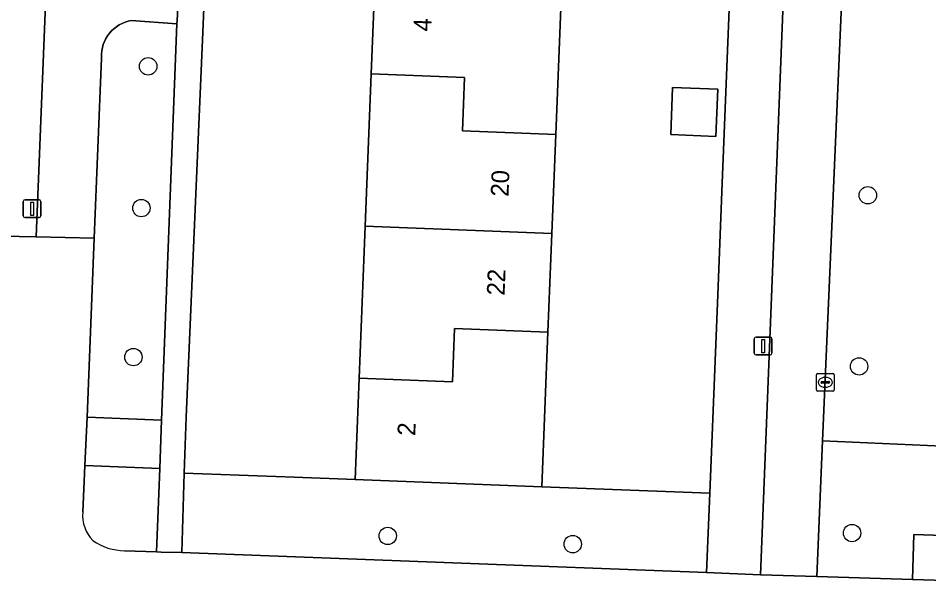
# Model space of a CAD drawing. Extents: x 160786 to 161429, y 386828 to 387485.
# Drawn here: x 161232.7 to 161283.9, y 387102.5 to 387134.4 of the extents above; entities that cross this region are included whole.
import ezdxf

# ---------------------------------------------------------------- set-up
doc = ezdxf.new("R2010")
doc.units = 0
for name, color, linetype in [('IMGEO_Boom', 7, 'Continuous'), ('IMGEO_Erf', 7, 'Continuous'), ('IMGEO_Groenvoorziening', 7, 'Continuous'), ('IMGEO_Kolk', 7, 'Continuous'), ('IMGEO_Lichtmast', 7, 'Continuous'), ('IMGEO_Muur', 7, 'Continuous'), ('IMGEO_Pand', 7, 'Continuous'), ('IMGEO_Pand_nummerreeks', 7, 'Continuous'), ('IMGEO_Rijbaan_lokaal_open', 7, 'Continuous'), ('IMGEO_Voetpad_open', 7, 'Continuous')]:
    doc.layers.add(name, color=color, linetype=linetype)

msp = doc.modelspace()

# ---------------------------------------------------------------- linework, layer by layer
at = {"layer": 'IMGEO_Boom'}
for centre in [(161240.011, 387131.731), (161280.492, 387124.483), (161239.629, 387123.76), (161239.181, 387115.383), (161280.002, 387114.862), (161279.603, 387105.494), (161253.487, 387105.335), (161263.896, 387104.871)]:
    msp.add_circle(centre, 0.489, dxfattribs=at)
at = {"layer": 'IMGEO_Erf'}
for points in [[(161253.33, 387150.958), (161253.667, 387159.508), (161253.887, 387165.061), (161254.106, 387170.614), (161254.45, 387179.314), (161244.996, 387179.611), (161244.674, 387170.837), (161244.589, 387168.523), (161244.314, 387162.41), (161243.357, 387140.152), (161243.104, 387134.077), (161242.148, 387112.001), (161242.03, 387108.866), (161248.226, 387108.633), (161251.652, 387108.504), (161251.877, 387114.202), (161252.215, 387122.752), (161252.553, 387131.302), (161252.772, 387136.855), (161252.992, 387142.408)], [(161273.183, 387147.065), (161273.433, 387153.29), (161274.312, 387175.172), (161274.445, 387178.506), (161273.131, 387178.559), (161268.3, 387178.753), (161264.952, 387178.899), (161264.727, 387173.196), (161264.389, 387164.646), (161264.051, 387156.096), (161263.832, 387150.543), (161263.612, 387144.99), (161263.274, 387136.44), (161262.936, 387127.89), (161262.717, 387122.337), (161262.498, 387116.784), (161262.154, 387108.089), (161271.604, 387107.738), (161272.052, 387118.888), (161272.304, 387125.162)], [(161269.407, 387127.896), (161269.511, 387130.546), (161272.051, 387130.445), (161271.946, 387127.795)]]:
    msp.add_lwpolyline(points, close=True, dxfattribs=at)
at = {"layer": 'IMGEO_Groenvoorziening'}
for points in [[(161299.307, 387176.427), (161299.252, 387176.525), (161299.125, 387176.709), (161298.982, 387176.882), (161298.824, 387177.04), (161298.653, 387177.184), (161298.469, 387177.313), (161298.275, 387177.424), (161298.072, 387177.518), (161297.861, 387177.593), (161297.644, 387177.648), (161297.423, 387177.685), (161297.2, 387177.701), (161297.141, 387177.702), (161296.822, 387177.713), (161296.78, 387176.514), (161295.847, 387176.547), (161295.888, 387177.746), (161280.89, 387178.267), (161277.95, 387110.686), (161296.512, 387109.859)], [(161241.632, 387134.125), (161239.063, 387134.301), (161238.886, 387134.262), (161238.713, 387134.208), (161238.545, 387134.139), (161238.385, 387134.055), (161238.232, 387133.956), (161238.089, 387133.845), (161237.957, 387133.721), (161237.836, 387133.586), (161237.727, 387133.441), (161237.632, 387133.287), (161237.552, 387133.124), (161237.486, 387132.955), (161237.435, 387132.781), (161237.4, 387132.603), (161237.381, 387132.423), (161237.378, 387132.242), (161237.381, 387132.185), (161236.976, 387122.064), (161236.574, 387112.006), (161240.766, 387111.847)], [(161296.512, 387109.859), (161277.95, 387110.686), (161277.618, 387103.057), (161283, 387102.886), (161283.08, 387105.412), (161286.9, 387105.29), (161286.82, 387102.765), (161294.148, 387102.531), (161294.723, 387102.599), (161294.942, 387102.661), (161295.155, 387102.742), (161295.359, 387102.842), (161295.554, 387102.96), (161295.737, 387103.095), (161295.908, 387103.245), (161296.064, 387103.411), (161296.206, 387103.589), (161296.251, 387103.658), (161296.278, 387104.299)], [(161271.425, 387103.275), (161271.604, 387107.738), (161262.154, 387108.089), (161251.652, 387108.504), (161248.226, 387108.633), (161242.03, 387108.866), (161241.911, 387104.405)]]:
    msp.add_lwpolyline(points, close=True, dxfattribs=at)
for points in [[(161240.664, 387109.128), (161236.451, 387109.286), (161236.349, 387107.102), (161236.33, 387106.673)], [(161238.688, 387104.504), (161240.488, 387104.436), (161240.664, 387109.128)]]:
    msp.add_lwpolyline(points, dxfattribs=at)
for centre, radius, start, end in [((161238.397, 387106.502), 2.074, 175.2803, 223.6783), ((161238.702, 387107.664), 3.16, 235.1734, 269.751)]:
    msp.add_arc(centre, radius, start, end, dxfattribs=at)
at = {"layer": 'IMGEO_Kolk'}
for p, q in [((161277.601, 387113.541), (161277.601, 387114.393)), ((161277.676, 387114.467), (161278.528, 387114.467)), ((161278.089, 387114.247), (161278.114, 387114.247)), ((161278.602, 387114.393), (161278.602, 387113.541)), ((161277.86, 387113.961), (161277.86, 387113.973)), ((161278.298, 387113.924), (161277.9, 387113.924)), ((161277.903, 387114.01), (161278.301, 387114.01)), ((161278.112, 387113.687), (161278.087, 387113.687)), ((161278.344, 387113.973), (161278.344, 387113.961)), ((161278.528, 387113.467), (161277.676, 387113.467))]:
    msp.add_line(p, q, dxfattribs=at)
for points in [[(161277.601, 387113.541), (161277.601, 387114.393)], [(161277.676, 387114.467), (161278.528, 387114.467)], [(161278.602, 387114.393), (161278.602, 387113.541)], [(161278.528, 387113.467), (161277.676, 387113.467)]]:
    msp.add_lwpolyline(points, dxfattribs=at)
for centre, radius, start, end in [((161277.678, 387114.391), 0.0765, 91.552, 178.448), ((161277.678, 387114.391), 0.0765, 91.552, 178.448), ((161278.526, 387114.391), 0.0765, 1.552, 88.448), ((161278.526, 387114.391), 0.0765, 1.552, 88.448), ((161277.9, 387113.97), 0.0403, 85.8775, 175.7526), ((161277.897, 387113.96), 0.0366, 178.938, 274.7102), ((161278.301, 387113.967), 0.043, 264.8664, 352.4533), ((161278.305, 387113.972), 0.0386, 1.7309, 96.639), ((161277.678, 387113.543), 0.0765, 181.552, 268.448), ((161277.678, 387113.543), 0.0765, 181.552, 268.448), ((161278.526, 387113.543), 0.0765, 271.552, 358.448), ((161278.526, 387113.543), 0.0765, 271.552, 358.448)]:
    msp.add_arc(centre, radius, start, end, dxfattribs=at)
for centre, major_axis, ratio, start_param, end_param in [((161278.088, 387113.967), (-0.387, 0.002), 0.722429, 4.712389, 7.853982), ((161278.113, 387113.967), (-0.39, 0.002), 0.717154, 1.570796, 4.712389)]:
    msp.add_ellipse(centre, major_axis=major_axis, ratio=ratio, start_param=start_param, end_param=end_param, dxfattribs=at)
at = {"layer": 'IMGEO_Lichtmast'}
for p, q in [((161232.985, 387123.329), (161232.985, 387124.129)), ((161232.985, 387124.129), (161232.985, 387123.329)), ((161233.085, 387124.229), (161233.875, 387124.229)), ((161233.875, 387124.229), (161233.085, 387124.229)), ((161233.975, 387124.129), (161233.975, 387123.329)), ((161233.975, 387123.329), (161233.975, 387124.129)), ((161233.875, 387123.229), (161233.085, 387123.229)), ((161233.085, 387123.229), (161233.875, 387123.229)), ((161274.105, 387115.609), (161274.105, 387116.409)), ((161274.105, 387116.409), (161274.105, 387115.609)), ((161274.205, 387116.509), (161274.995, 387116.509)), ((161274.995, 387116.509), (161274.205, 387116.509)), ((161275.095, 387116.409), (161275.095, 387115.609)), ((161275.095, 387115.609), (161275.095, 387116.409)), ((161274.995, 387115.509), (161274.205, 387115.509)), ((161274.205, 387115.509), (161274.995, 387115.509))]:
    msp.add_line(p, q, dxfattribs=at)
for points in [[(161233.405, 387124.104), (161233.555, 387124.104), (161233.555, 387123.354), (161233.405, 387123.354), (161233.405, 387124.104)], [(161274.525, 387116.384), (161274.675, 387116.384), (161274.675, 387115.634), (161274.525, 387115.634), (161274.525, 387116.384)]]:
    msp.add_lwpolyline(points, dxfattribs=at)
for centre, start, end in [((161233.085, 387124.129), 90, 180), ((161233.085, 387124.129), 90, 180), ((161233.875, 387124.129), 0, 90), ((161233.875, 387124.129), 360, 90), ((161233.085, 387123.329), 180, 270), ((161233.085, 387123.329), 180, 270), ((161233.875, 387123.329), 270, 0), ((161233.875, 387123.329), 270, 0), ((161274.205, 387116.409), 90, 180), ((161274.205, 387116.409), 90, 180), ((161274.995, 387116.409), 0, 90), ((161274.995, 387116.409), 360, 90), ((161274.205, 387115.609), 180, 270), ((161274.205, 387115.609), 180, 270), ((161274.995, 387115.609), 270, 0), ((161274.995, 387115.609), 270, 0)]:
    msp.add_arc(centre, 0.1, start, end, dxfattribs=at)
at = {"layer": 'IMGEO_Muur'}
for points in [[(161273.183, 387147.065), (161272.304, 387125.162)], [(161243.104, 387134.077), (161242.148, 387112.001)], [(161272.052, 387118.888), (161271.604, 387107.738)]]:
    msp.add_lwpolyline(points, dxfattribs=at)
at = {"layer": 'IMGEO_Pand'}
for points in [[(161252.772, 387136.855), (161252.553, 387131.302), (161257.805, 387131.094), (161257.687, 387128.097), (161262.936, 387127.89), (161263.274, 387136.44)], [(161262.717, 387122.337), (161262.936, 387127.89), (161257.687, 387128.097), (161257.805, 387131.094), (161252.553, 387131.302), (161252.215, 387122.752)], [(161269.407, 387127.896), (161271.946, 387127.795), (161272.051, 387130.445), (161269.511, 387130.546)], [(161252.215, 387122.752), (161251.877, 387114.202), (161257.13, 387113.994), (161257.248, 387116.991), (161262.498, 387116.784), (161262.717, 387122.337)], [(161262.154, 387108.089), (161262.498, 387116.784), (161257.248, 387116.991), (161257.13, 387113.994), (161251.877, 387114.202), (161251.652, 387108.504)]]:
    msp.add_lwpolyline(points, close=True, dxfattribs=at)
at = {"layer": 'IMGEO_Rijbaan_lokaal_open'}
for points in [[(161280.89, 387178.267), (161277.439, 387178.387), (161274.45, 387103.153), (161277.618, 387103.057), (161277.95, 387110.686)], [(161240.766, 387111.847), (161236.574, 387112.006), (161236.451, 387109.286), (161240.664, 387109.128)]]:
    msp.add_lwpolyline(points, close=True, dxfattribs=at)
for points in [[(161235.791, 387173.995), (161233.72, 387122.137), (161236.976, 387122.064), (161237.381, 387132.185), (161237.378, 387132.242), (161237.381, 387132.423), (161237.4, 387132.603), (161237.435, 387132.781), (161237.486, 387132.955), (161237.552, 387133.124), (161237.632, 387133.287), (161237.727, 387133.441), (161237.836, 387133.586), (161237.957, 387133.721), (161238.089, 387133.845), (161238.232, 387133.956), (161238.385, 387134.055), (161238.545, 387134.139), (161238.713, 387134.208), (161238.886, 387134.262), (161239.063, 387134.301), (161241.632, 387134.125), (161241.633, 387134.148), (161241.64, 387134.292), (161241.914, 387139.969)], [(161236.976, 387122.064), (161233.72, 387122.137), (161230.818, 387122.202)], [(161236.33, 387106.673), (161236.349, 387107.102), (161236.451, 387109.286), (161236.574, 387112.006), (161236.976, 387122.064)], [(161285.465, 387102.807), (161283, 387102.886), (161277.618, 387103.057), (161274.45, 387103.153), (161271.425, 387103.275), (161241.911, 387104.405), (161240.741, 387104.427), (161240.488, 387104.436), (161238.688, 387104.504)]]:
    msp.add_lwpolyline(points, dxfattribs=at)
for centre, radius, start, end in [((161238.397, 387106.502), 2.074, 175.2803, 223.6783), ((161238.702, 387107.664), 3.16, 235.1734, 269.751)]:
    msp.add_arc(centre, radius, start, end, dxfattribs=at)
at = {"layer": 'IMGEO_Voetpad_open'}
for points in [[(161244.314, 387162.41), (161244.589, 387168.523), (161244.674, 387170.837), (161244.996, 387179.611), (161243.823, 387179.482), (161243.287, 387168.391), (161243.004, 387162.534), (161241.914, 387139.969), (161241.64, 387134.292), (161241.633, 387134.148), (161241.632, 387134.125), (161240.766, 387111.847), (161240.664, 387109.128), (161240.488, 387104.436), (161240.741, 387104.427), (161241.911, 387104.405), (161242.03, 387108.866), (161242.148, 387112.001), (161243.104, 387134.077), (161243.357, 387140.152)], [(161277.439, 387178.387), (161274.445, 387178.506), (161274.312, 387175.172), (161273.433, 387153.29), (161273.183, 387147.065), (161272.304, 387125.162), (161272.052, 387118.888), (161271.604, 387107.738), (161271.425, 387103.275), (161274.45, 387103.153)], [(161286.9, 387105.29), (161283.08, 387105.412), (161283, 387102.886), (161285.465, 387102.807), (161286.714, 387102.768), (161286.82, 387102.765)]]:
    msp.add_lwpolyline(points, close=True, dxfattribs=at)
msp.add_lwpolyline([(161230.818, 387122.202), (161233.72, 387122.137), (161235.791, 387173.995), (161233.342, 387174.08), (161232.68, 387156.934)], dxfattribs=at)

# ---------------------------------------------------------------- texts
at = {"layer": 'IMGEO_Pand_nummerreeks'}
for s, p in [('4', (161255.929, 387133.674)), ('20', (161260.277, 387124.391)), ('22', (161260.057, 387118.832)), ('2', (161255.031, 387110.946))]:
    msp.add_text(s, height=1, rotation=87.7372, dxfattribs=at).set_placement(p)

doc.saveas('drawing.dxf')
